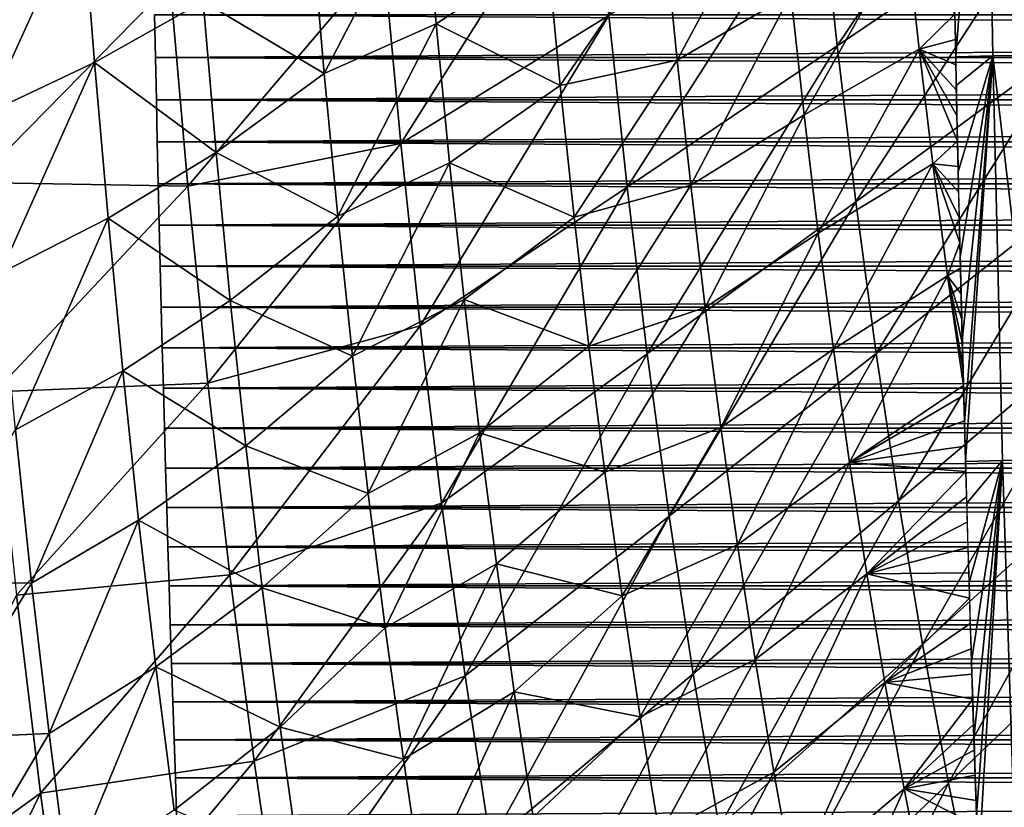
# Model space of a CAD drawing. Header units: millimetres. Extents: x -300 to 300, y -500 to 500.
# Tile 397 of 656: x -169 to -123, y -129 to -92. Entities that reach past the tile are written whole.
import ezdxf

# ---------------------------------------------------------------- set-up
doc = ezdxf.new("R2010")
doc.units = ezdxf.units.MM
doc.header["$LTSCALE"] = 81.481481
for name, color, linetype in [('16', 7, 'CONTINUOUS'), ('20', 7, 'CONTINUOUS'), ('22', 7, 'CONTINUOUS'), ('4', 7, 'CONTINUOUS'), ('5', 7, 'CONTINUOUS'), ('6', 7, 'CONTINUOUS')]:
    doc.layers.add(name, color=color, linetype=linetype)

msp = doc.modelspace()

# ---------------------------------------------------------------- linework, layer by layer
at = {"layer": '16', "color": 7, "linetype": 'CONTINUOUS'}
for points in [[(-123.585, -74.999, 58.348), (-124.983, -93.861, 58.305), (-125.038, -91.107, 58.301), (-123.585, -74.999, 58.348)], [(-123.259, -93.816, 58.374), (-124.983, -93.861, 58.305), (-123.585, -74.999, 58.348), (-123.259, -93.816, 58.374)], [(-121.814, -74.973, 58.295), (-121.487, -93.779, 58.321), (-123.585, -74.999, 58.348), (-121.814, -74.973, 58.295)], [(-121.487, -93.779, 58.321), (-123.259, -93.816, 58.374), (-123.585, -74.999, 58.348), (-121.487, -93.779, 58.321)], [(-124.983, -93.861, 58.305), (-123.259, -93.816, 58.374), (-124.956, -95.193, 58.306), (-124.983, -93.861, 58.305)], [(-124.956, -95.193, 58.306), (-123.259, -93.816, 58.374), (-124.868, -99.211, 58.311), (-124.956, -95.193, 58.306)], [(-124.868, -99.211, 58.311), (-123.259, -93.816, 58.374), (-124.776, -103.161, 58.316), (-124.868, -99.211, 58.311)], [(-124.776, -103.161, 58.316), (-123.259, -93.816, 58.374), (-124.68, -107.047, 58.32), (-124.776, -103.161, 58.316)], [(-124.68, -107.047, 58.32), (-123.259, -93.816, 58.374), (-124.579, -110.869, 58.324), (-124.68, -107.047, 58.32)], [(-123.259, -93.816, 58.374), (-124.529, -112.695, 58.326), (-124.579, -110.869, 58.324), (-123.259, -93.816, 58.374)], [(-122.805, -112.638, 58.397), (-124.529, -112.695, 58.326), (-123.259, -93.816, 58.374), (-122.805, -112.638, 58.397)], [(-121.487, -93.779, 58.321), (-121.033, -112.587, 58.345), (-123.259, -93.816, 58.374), (-121.487, -93.779, 58.321)], [(-121.033, -112.587, 58.345), (-122.805, -112.638, 58.397), (-123.259, -93.816, 58.374), (-121.033, -112.587, 58.345)], [(-124.529, -112.695, 58.326), (-122.805, -112.638, 58.397), (-124.474, -114.631, 58.328), (-124.529, -112.695, 58.326)], [(-124.474, -114.631, 58.328), (-122.805, -112.638, 58.397), (-124.365, -118.335, 58.331), (-124.474, -114.631, 58.328)], [(-124.365, -118.335, 58.331), (-122.805, -112.638, 58.397), (-124.251, -121.983, 58.335), (-124.365, -118.335, 58.331)], [(-124.251, -121.983, 58.335), (-122.805, -112.638, 58.397), (-124.133, -125.579, 58.337), (-124.251, -121.983, 58.335)], [(-124.133, -125.579, 58.337), (-122.805, -112.638, 58.397), (-124.011, -129.126, 58.34), (-124.133, -125.579, 58.337)], [(-122.805, -112.638, 58.397), (-123.925, -131.535, 58.341), (-124.011, -129.126, 58.34), (-122.805, -112.638, 58.397)], [(-122.2, -131.467, 58.412), (-123.925, -131.535, 58.341), (-122.805, -112.638, 58.397), (-122.2, -131.467, 58.412)], [(-121.033, -112.587, 58.345), (-122.2, -131.467, 58.412), (-122.805, -112.638, 58.397), (-121.033, -112.587, 58.345)]]:
    msp.add_3dface(points, dxfattribs=at)
at = {"layer": '20', "color": 7, "linetype": 'CONTINUOUS'}
for points in [[(-130.503, -93.347, 72.922), (-121.354, -79.731, 73.601), (-131.292, -85.89, 72.861), (-130.503, -93.347, 72.922)], [(-120.624, -86.659, 73.655), (-121.354, -79.731, 73.601), (-130.503, -93.347, 72.922), (-120.624, -86.659, 73.655)], [(-150.793, -97.894, 71.089), (-141.871, -83.753, 71.962), (-151.604, -89.177, 71.02), (-150.793, -97.894, 71.089)], [(-141.111, -91.946, 72.025), (-141.871, -83.753, 71.962), (-150.793, -97.894, 71.089), (-141.111, -91.946, 72.025)], [(-140.264, -99.923, 72.093), (-131.292, -85.89, 72.861), (-141.111, -91.946, 72.025), (-140.264, -99.923, 72.093)], [(-130.503, -93.347, 72.922), (-131.292, -85.89, 72.861), (-140.264, -99.923, 72.093), (-130.503, -93.347, 72.922)], [(-129.632, -100.604, 72.987), (-120.624, -86.659, 73.655), (-130.503, -93.347, 72.922), (-129.632, -100.604, 72.987)], [(-119.819, -93.401, 73.713), (-120.624, -86.659, 73.655), (-129.632, -100.604, 72.987), (-119.819, -93.401, 73.713)], [(-160.693, -99.885, 70.015), (-151.604, -89.177, 71.02), (-161.52, -90.47, 69.941), (-160.693, -99.885, 70.015)], [(-150.793, -97.894, 71.089), (-151.604, -89.177, 71.02), (-160.693, -99.885, 70.015), (-150.793, -97.894, 71.089)], [(-170.581, -99.714, 68.813), (-161.52, -90.47, 69.941), (-171.388, -89.718, 68.738), (-170.581, -99.714, 68.813)], [(-160.693, -99.885, 70.015), (-161.52, -90.47, 69.941), (-170.581, -99.714, 68.813), (-160.693, -99.885, 70.015)], [(-149.89, -106.38, 71.164), (-141.111, -91.946, 72.025), (-150.793, -97.894, 71.089), (-149.89, -106.38, 71.164)], [(-140.264, -99.923, 72.093), (-141.111, -91.946, 72.025), (-149.89, -106.38, 71.164), (-140.264, -99.923, 72.093)], [(-139.33, -107.685, 72.166), (-130.503, -93.347, 72.922), (-140.264, -99.923, 72.093), (-139.33, -107.685, 72.166)], [(-129.632, -100.604, 72.987), (-130.503, -93.347, 72.922), (-139.33, -107.685, 72.166), (-129.632, -100.604, 72.987)], [(-128.68, -107.663, 73.056), (-119.819, -93.401, 73.713), (-129.632, -100.604, 72.987), (-128.68, -107.663, 73.056)], [(-118.937, -99.96, 73.774), (-119.819, -93.401, 73.713), (-128.68, -107.663, 73.056), (-118.937, -99.96, 73.774)], [(-159.768, -109.048, 70.095), (-150.793, -97.894, 71.089), (-160.693, -99.885, 70.015), (-159.768, -109.048, 70.095)], [(-149.89, -106.38, 71.164), (-150.793, -97.894, 71.089), (-159.768, -109.048, 70.095), (-149.89, -106.38, 71.164)], [(-169.673, -109.446, 68.895), (-160.693, -99.885, 70.015), (-170.581, -99.714, 68.813), (-169.673, -109.446, 68.895)], [(-159.768, -109.048, 70.095), (-160.693, -99.885, 70.015), (-169.673, -109.446, 68.895), (-159.768, -109.048, 70.095)], [(-148.893, -114.637, 71.245), (-140.264, -99.923, 72.093), (-149.89, -106.38, 71.164), (-148.893, -114.637, 71.245)], [(-139.33, -107.685, 72.166), (-140.264, -99.923, 72.093), (-148.893, -114.637, 71.245), (-139.33, -107.685, 72.166)], [(-127.643, -114.525, 73.129), (-118.937, -99.96, 73.774), (-128.68, -107.663, 73.056), (-127.643, -114.525, 73.129)], [(-117.979, -106.337, 73.839), (-118.937, -99.96, 73.774), (-127.643, -114.525, 73.129), (-117.979, -106.337, 73.839)], [(-138.307, -115.234, 72.243), (-129.632, -100.604, 72.987), (-139.33, -107.685, 72.166), (-138.307, -115.234, 72.243)], [(-128.68, -107.663, 73.056), (-129.632, -100.604, 72.987), (-138.307, -115.234, 72.243), (-128.68, -107.663, 73.056)], [(-158.743, -117.962, 70.181), (-149.89, -106.38, 71.164), (-159.768, -109.048, 70.095), (-158.743, -117.962, 70.181)], [(-148.893, -114.637, 71.245), (-149.89, -106.38, 71.164), (-158.743, -117.962, 70.181), (-148.893, -114.637, 71.245)], [(-126.523, -121.192, 73.206), (-117.979, -106.337, 73.839), (-127.643, -114.525, 73.129), (-126.523, -121.192, 73.206)], [(-116.942, -112.533, 73.906), (-117.979, -106.337, 73.839), (-126.523, -121.192, 73.206), (-116.942, -112.533, 73.906)], [(-147.802, -122.665, 71.33), (-139.33, -107.685, 72.166), (-148.893, -114.637, 71.245), (-147.802, -122.665, 71.33)], [(-138.307, -115.234, 72.243), (-139.33, -107.685, 72.166), (-147.802, -122.665, 71.33), (-138.307, -115.234, 72.243)], [(-137.195, -122.571, 72.325), (-128.68, -107.663, 73.056), (-138.307, -115.234, 72.243), (-137.195, -122.571, 72.325)], [(-127.643, -114.525, 73.129), (-128.68, -107.663, 73.056), (-137.195, -122.571, 72.325), (-127.643, -114.525, 73.129)], [(-168.662, -118.917, 68.984), (-159.768, -109.048, 70.095), (-169.673, -109.446, 68.895), (-168.662, -118.917, 68.984)], [(-158.743, -117.962, 70.181), (-159.768, -109.048, 70.095), (-168.662, -118.917, 68.984), (-158.743, -117.962, 70.181)], [(-125.316, -127.664, 73.286), (-116.942, -112.533, 73.906), (-126.523, -121.192, 73.206), (-125.316, -127.664, 73.286)], [(-115.826, -118.55, 73.977), (-116.942, -112.533, 73.906), (-125.316, -127.664, 73.286), (-115.826, -118.55, 73.977)], [(-157.616, -126.628, 70.273), (-148.893, -114.637, 71.245), (-158.743, -117.962, 70.181), (-157.616, -126.628, 70.273)], [(-147.802, -122.665, 71.33), (-148.893, -114.637, 71.245), (-157.616, -126.628, 70.273), (-147.802, -122.665, 71.33)], [(-135.992, -129.698, 72.41), (-127.643, -114.525, 73.129), (-137.195, -122.571, 72.325), (-135.992, -129.698, 72.41)], [(-126.523, -121.192, 73.206), (-127.643, -114.525, 73.129), (-135.992, -129.698, 72.41), (-126.523, -121.192, 73.206)], [(-146.616, -130.467, 71.42), (-138.307, -115.234, 72.243), (-147.802, -122.665, 71.33), (-146.616, -130.467, 71.42)], [(-137.195, -122.571, 72.325), (-138.307, -115.234, 72.243), (-146.616, -130.467, 71.42), (-137.195, -122.571, 72.325)], [(-167.545, -128.129, 69.079), (-158.743, -117.962, 70.181), (-168.662, -118.917, 68.984), (-167.545, -128.129, 69.079)], [(-157.616, -126.628, 70.273), (-158.743, -117.962, 70.181), (-167.545, -128.129, 69.079), (-157.616, -126.628, 70.273)], [(-124.023, -133.944, 73.369), (-115.826, -118.55, 73.977), (-125.316, -127.664, 73.286), (-124.023, -133.944, 73.369)], [(-114.63, -124.389, 74.05), (-115.826, -118.55, 73.977), (-124.023, -133.944, 73.369), (-114.63, -124.389, 74.05)], [(-167.545, -128.129, 69.079), (-168.662, -118.917, 68.984), (-176.598, -134.656, 67.823), (-167.545, -128.129, 69.079)], [(-134.697, -136.617, 72.5), (-126.523, -121.192, 73.206), (-135.992, -129.698, 72.41), (-134.697, -136.617, 72.5)], [(-125.316, -127.664, 73.286), (-126.523, -121.192, 73.206), (-134.697, -136.617, 72.5), (-125.316, -127.664, 73.286)], [(-156.386, -135.049, 70.37), (-147.802, -122.665, 71.33), (-157.616, -126.628, 70.273), (-156.386, -135.049, 70.37)], [(-146.616, -130.467, 71.42), (-147.802, -122.665, 71.33), (-156.386, -135.049, 70.37), (-146.616, -130.467, 71.42)], [(-145.332, -138.045, 71.514), (-137.195, -122.571, 72.325), (-146.616, -130.467, 71.42), (-145.332, -138.045, 71.514)], [(-135.992, -129.698, 72.41), (-137.195, -122.571, 72.325), (-145.332, -138.045, 71.514), (-135.992, -129.698, 72.41)], [(-122.642, -140.033, 73.454), (-114.63, -124.389, 74.05), (-124.023, -133.944, 73.369), (-122.642, -140.033, 73.454)], [(-166.323, -137.083, 69.179), (-157.616, -126.628, 70.273), (-167.545, -128.129, 69.079), (-166.323, -137.083, 69.179)], [(-156.386, -135.049, 70.37), (-157.616, -126.628, 70.273), (-166.323, -137.083, 69.179), (-156.386, -135.049, 70.37)], [(-133.308, -143.329, 72.592), (-125.316, -127.664, 73.286), (-134.697, -136.617, 72.5), (-133.308, -143.329, 72.592)], [(-124.023, -133.944, 73.369), (-125.316, -127.664, 73.286), (-133.308, -143.329, 72.592), (-124.023, -133.944, 73.369)], [(-175.313, -144.056, 67.931), (-167.545, -128.129, 69.079), (-176.598, -134.656, 67.823), (-175.313, -144.056, 67.931)], [(-166.323, -137.083, 69.179), (-167.545, -128.129, 69.079), (-175.313, -144.056, 67.931), (-166.323, -137.083, 69.179)]]:
    msp.add_3dface(points, dxfattribs=at)
at = {"layer": '22', "color": 7, "linetype": 'CONTINUOUS'}
for points in [[(-138.527, -88.091, 57.199), (-133.217, -85.208, 57.655), (-137.941, -94.02, 57.246), (-138.527, -88.091, 57.199)], [(-133.217, -85.208, 57.655), (-132.648, -90.942, 57.7), (-137.941, -94.02, 57.246), (-133.217, -85.208, 57.655)], [(-154.933, -87.855, 55.588), (-149.715, -85.711, 56.138), (-154.354, -94.636, 55.639), (-154.933, -87.855, 55.588)], [(-149.715, -85.711, 56.138), (-149.144, -92.321, 56.188), (-154.354, -94.636, 55.639), (-149.715, -85.711, 56.138)], [(-149.715, -85.711, 56.138), (-143.976, -88.948, 56.698), (-149.144, -92.321, 56.188), (-149.715, -85.711, 56.138)], [(-170.637, -88.919, 53.711), (-165.608, -86.724, 54.356), (-170.054, -96.501, 53.766), (-170.637, -88.919, 53.711)], [(-165.608, -86.724, 54.356), (-165.035, -94.119, 54.408), (-170.054, -96.501, 53.766), (-165.608, -86.724, 54.356)], [(-165.035, -94.119, 54.408), (-165.608, -86.724, 54.356), (-159.991, -91.28, 55.016), (-165.035, -94.119, 54.408)], [(-154.933, -87.855, 55.588), (-154.354, -94.636, 55.639), (-159.991, -91.28, 55.016), (-154.933, -87.855, 55.588)], [(-143.976, -88.948, 56.698), (-138.527, -88.091, 57.199), (-143.381, -95.196, 56.748), (-143.976, -88.948, 56.698)], [(-138.527, -88.091, 57.199), (-137.941, -94.02, 57.246), (-143.381, -95.196, 56.748), (-138.527, -88.091, 57.199)], [(-132.648, -90.942, 57.7), (-127.289, -88.07, 58.128), (-132.035, -96.561, 57.748), (-132.648, -90.942, 57.7)], [(-127.289, -88.07, 58.128), (-126.69, -93.508, 58.173), (-132.035, -96.561, 57.748), (-127.289, -88.07, 58.128)], [(-126.69, -93.508, 58.173), (-127.289, -88.07, 58.128), (-125.023, -91.875, 58.3), (-126.69, -93.508, 58.173)], [(-143.976, -88.948, 56.698), (-143.381, -95.196, 56.748), (-149.144, -92.321, 56.188), (-143.976, -88.948, 56.698)], [(-137.941, -94.02, 57.246), (-132.648, -90.942, 57.7), (-137.309, -99.831, 57.296), (-137.941, -94.02, 57.246)], [(-132.648, -90.942, 57.7), (-132.035, -96.561, 57.748), (-137.309, -99.831, 57.296), (-132.648, -90.942, 57.7)], [(-165.035, -94.119, 54.408), (-159.991, -91.28, 55.016), (-159.383, -98.313, 55.07), (-165.035, -94.119, 54.408)], [(-159.991, -91.28, 55.016), (-154.354, -94.636, 55.639), (-159.383, -98.313, 55.07), (-159.991, -91.28, 55.016)], [(-125, -93.053, 58.301), (-126.69, -93.508, 58.173), (-125.023, -91.875, 58.3), (-125, -93.053, 58.301)], [(-154.354, -94.636, 55.639), (-149.144, -92.321, 56.188), (-153.723, -101.282, 55.693), (-154.354, -94.636, 55.639)], [(-149.144, -92.321, 56.188), (-148.522, -98.799, 56.24), (-153.723, -101.282, 55.693), (-149.144, -92.321, 56.188)], [(-149.144, -92.321, 56.188), (-143.381, -95.196, 56.748), (-148.522, -98.799, 56.24), (-149.144, -92.321, 56.188)], [(-124.975, -94.233, 58.303), (-126.69, -93.508, 58.173), (-125, -93.053, 58.301), (-124.975, -94.233, 58.303)], [(-132.035, -96.561, 57.748), (-126.69, -93.508, 58.173), (-131.375, -102.067, 57.798), (-132.035, -96.561, 57.748)], [(-126.69, -93.508, 58.173), (-126.047, -98.835, 58.221), (-131.375, -102.067, 57.798), (-126.69, -93.508, 58.173)], [(-126.047, -98.835, 58.221), (-126.69, -93.508, 58.173), (-124.9, -97.784, 58.308), (-126.047, -98.835, 58.221)], [(-124.9, -97.784, 58.308), (-126.69, -93.508, 58.173), (-124.925, -96.599, 58.306), (-124.9, -97.784, 58.308)], [(-124.925, -96.599, 58.306), (-126.69, -93.508, 58.173), (-124.951, -95.416, 58.305), (-124.925, -96.599, 58.306)], [(-124.951, -95.416, 58.305), (-126.69, -93.508, 58.173), (-124.975, -94.233, 58.303), (-124.951, -95.416, 58.305)], [(-170.054, -96.501, 53.766), (-165.035, -94.119, 54.408), (-169.414, -103.934, 53.824), (-170.054, -96.501, 53.766)], [(-165.035, -94.119, 54.408), (-164.408, -101.367, 54.465), (-169.414, -103.934, 53.824), (-165.035, -94.119, 54.408)], [(-164.408, -101.367, 54.465), (-165.035, -94.119, 54.408), (-159.383, -98.313, 55.07), (-164.408, -101.367, 54.465)], [(-143.381, -95.196, 56.748), (-137.941, -94.02, 57.246), (-142.736, -101.319, 56.8), (-143.381, -95.196, 56.748)], [(-137.941, -94.02, 57.246), (-137.309, -99.831, 57.296), (-142.736, -101.319, 56.8), (-137.941, -94.02, 57.246)], [(-154.354, -94.636, 55.639), (-153.723, -101.282, 55.693), (-159.383, -98.313, 55.07), (-154.354, -94.636, 55.639)], [(-143.381, -95.196, 56.748), (-142.736, -101.319, 56.8), (-148.522, -98.799, 56.24), (-143.381, -95.196, 56.748)], [(-137.309, -99.831, 57.296), (-132.035, -96.561, 57.748), (-136.63, -105.525, 57.349), (-137.309, -99.831, 57.296)], [(-132.035, -96.561, 57.748), (-131.375, -102.067, 57.798), (-136.63, -105.525, 57.349), (-132.035, -96.561, 57.748)], [(-124.873, -98.967, 58.309), (-126.047, -98.835, 58.221), (-124.9, -97.784, 58.308), (-124.873, -98.967, 58.309)], [(-164.408, -101.367, 54.465), (-159.383, -98.313, 55.07), (-158.721, -105.206, 55.128), (-164.408, -101.367, 54.465)], [(-159.383, -98.313, 55.07), (-153.723, -101.282, 55.693), (-158.721, -105.206, 55.128), (-159.383, -98.313, 55.07)], [(-153.723, -101.282, 55.693), (-148.522, -98.799, 56.24), (-153.04, -107.795, 55.751), (-153.723, -101.282, 55.693)], [(-148.522, -98.799, 56.24), (-147.85, -105.147, 56.296), (-153.04, -107.795, 55.751), (-148.522, -98.799, 56.24)], [(-148.522, -98.799, 56.24), (-142.736, -101.319, 56.8), (-147.85, -105.147, 56.296), (-148.522, -98.799, 56.24)], [(-131.375, -102.067, 57.798), (-126.047, -98.835, 58.221), (-130.67, -107.46, 57.85), (-131.375, -102.067, 57.798)], [(-126.047, -98.835, 58.221), (-125.359, -104.052, 58.27), (-130.67, -107.46, 57.85), (-126.047, -98.835, 58.221)], [(-125.359, -104.052, 58.27), (-126.047, -98.835, 58.221), (-124.791, -102.518, 58.314), (-125.359, -104.052, 58.27)], [(-124.791, -102.518, 58.314), (-126.047, -98.835, 58.221), (-124.819, -101.334, 58.313), (-124.791, -102.518, 58.314)], [(-124.819, -101.334, 58.313), (-126.047, -98.835, 58.221), (-124.847, -100.151, 58.311), (-124.819, -101.334, 58.313)], [(-124.847, -100.151, 58.311), (-126.047, -98.835, 58.221), (-124.873, -98.967, 58.309), (-124.847, -100.151, 58.311)], [(-142.736, -101.319, 56.8), (-137.309, -99.831, 57.296), (-142.042, -107.317, 56.856), (-142.736, -101.319, 56.8)], [(-137.309, -99.831, 57.296), (-136.63, -105.525, 57.349), (-142.042, -107.317, 56.856), (-137.309, -99.831, 57.296)], [(-169.414, -103.934, 53.824), (-164.408, -101.367, 54.465), (-168.716, -111.217, 53.887), (-169.414, -103.934, 53.824)], [(-164.408, -101.367, 54.465), (-163.725, -108.47, 54.526), (-168.716, -111.217, 53.887), (-164.408, -101.367, 54.465)], [(-163.725, -108.47, 54.526), (-164.408, -101.367, 54.465), (-158.721, -105.206, 55.128), (-163.725, -108.47, 54.526)], [(-153.723, -101.282, 55.693), (-153.04, -107.795, 55.751), (-158.721, -105.206, 55.128), (-153.723, -101.282, 55.693)], [(-142.736, -101.319, 56.8), (-142.042, -107.317, 56.856), (-147.85, -105.147, 56.296), (-142.736, -101.319, 56.8)], [(-136.63, -105.525, 57.349), (-131.375, -102.067, 57.798), (-135.904, -111.102, 57.404), (-136.63, -105.525, 57.349)], [(-131.375, -102.067, 57.798), (-130.67, -107.46, 57.85), (-135.904, -111.102, 57.404), (-131.375, -102.067, 57.798)], [(-124.763, -103.7, 58.316), (-125.359, -104.052, 58.27), (-124.791, -102.518, 58.314), (-124.763, -103.7, 58.316)], [(-124.734, -104.883, 58.317), (-125.359, -104.052, 58.27), (-124.763, -103.7, 58.316), (-124.734, -104.883, 58.317)], [(-130.67, -107.46, 57.85), (-125.359, -104.052, 58.27), (-129.918, -112.741, 57.904), (-130.67, -107.46, 57.85)], [(-125.359, -104.052, 58.27), (-124.625, -109.16, 58.322), (-129.918, -112.741, 57.904), (-125.359, -104.052, 58.27)], [(-124.625, -109.16, 58.322), (-125.359, -104.052, 58.27), (-124.644, -108.429, 58.321), (-124.625, -109.16, 58.322)], [(-124.644, -108.429, 58.321), (-125.359, -104.052, 58.27), (-124.675, -107.247, 58.32), (-124.644, -108.429, 58.321)], [(-124.675, -107.247, 58.32), (-125.359, -104.052, 58.27), (-124.705, -106.065, 58.318), (-124.675, -107.247, 58.32)], [(-124.705, -106.065, 58.318), (-125.359, -104.052, 58.27), (-124.734, -104.883, 58.317), (-124.705, -106.065, 58.318)], [(-163.725, -108.47, 54.526), (-158.721, -105.206, 55.128), (-158.004, -111.959, 55.189), (-163.725, -108.47, 54.526)], [(-158.721, -105.206, 55.128), (-153.04, -107.795, 55.751), (-158.004, -111.959, 55.189), (-158.721, -105.206, 55.128)], [(-153.04, -107.795, 55.751), (-147.85, -105.147, 56.296), (-152.304, -114.176, 55.811), (-153.04, -107.795, 55.751)], [(-147.85, -105.147, 56.296), (-147.125, -111.364, 56.355), (-152.304, -114.176, 55.811), (-147.85, -105.147, 56.296)], [(-147.85, -105.147, 56.296), (-142.042, -107.317, 56.856), (-147.125, -111.364, 56.355), (-147.85, -105.147, 56.296)], [(-142.042, -107.317, 56.856), (-136.63, -105.525, 57.349), (-141.297, -113.192, 56.914), (-142.042, -107.317, 56.856)], [(-136.63, -105.525, 57.349), (-135.904, -111.102, 57.404), (-141.297, -113.192, 56.914), (-136.63, -105.525, 57.349)], [(-142.042, -107.317, 56.856), (-141.297, -113.192, 56.914), (-147.125, -111.364, 56.355), (-142.042, -107.317, 56.856)], [(-135.904, -111.102, 57.404), (-130.67, -107.46, 57.85), (-135.129, -116.564, 57.461), (-135.904, -111.102, 57.404)], [(-130.67, -107.46, 57.85), (-129.918, -112.741, 57.904), (-135.129, -116.564, 57.461), (-130.67, -107.46, 57.85)], [(-153.04, -107.795, 55.751), (-152.304, -114.176, 55.811), (-158.004, -111.959, 55.189), (-153.04, -107.795, 55.751)], [(-168.716, -111.217, 53.887), (-163.725, -108.47, 54.526), (-167.962, -118.352, 53.953), (-168.716, -111.217, 53.887)], [(-163.725, -108.47, 54.526), (-162.985, -115.428, 54.589), (-167.962, -118.352, 53.953), (-163.725, -108.47, 54.526)], [(-162.985, -115.428, 54.589), (-163.725, -108.47, 54.526), (-158.004, -111.959, 55.189), (-162.985, -115.428, 54.589)], [(-124.625, -109.16, 58.322), (-124.613, -109.61, 58.323), (-129.918, -112.741, 57.904), (-124.625, -109.16, 58.322)], [(-129.918, -112.741, 57.904), (-124.613, -109.61, 58.323), (-124.581, -110.791, 58.324), (-129.918, -112.741, 57.904)], [(-124.549, -111.972, 58.325), (-129.918, -112.741, 57.904), (-124.581, -110.791, 58.324), (-124.549, -111.972, 58.325)], [(-168.716, -111.217, 53.887), (-167.962, -118.352, 53.953), (-173.191, -118.314, 53.255), (-168.716, -111.217, 53.887)], [(-141.297, -113.192, 56.914), (-135.904, -111.102, 57.404), (-140.502, -118.944, 56.974), (-141.297, -113.192, 56.914)], [(-135.904, -111.102, 57.404), (-135.129, -116.564, 57.461), (-140.502, -118.944, 56.974), (-135.904, -111.102, 57.404)], [(-152.304, -114.176, 55.811), (-147.125, -111.364, 56.355), (-151.515, -120.425, 55.875), (-152.304, -114.176, 55.811)], [(-147.125, -111.364, 56.355), (-146.348, -117.453, 56.416), (-151.515, -120.425, 55.875), (-147.125, -111.364, 56.355)], [(-147.125, -111.364, 56.355), (-141.297, -113.192, 56.914), (-146.348, -117.453, 56.416), (-147.125, -111.364, 56.355)], [(-162.985, -115.428, 54.589), (-158.004, -111.959, 55.189), (-157.233, -118.573, 55.253), (-162.985, -115.428, 54.589)], [(-158.004, -111.959, 55.189), (-152.304, -114.176, 55.811), (-157.233, -118.573, 55.253), (-158.004, -111.959, 55.189)], [(-124.516, -113.152, 58.326), (-129.918, -112.741, 57.904), (-124.549, -111.972, 58.325), (-124.516, -113.152, 58.326)], [(-135.129, -116.564, 57.461), (-129.918, -112.741, 57.904), (-134.307, -121.91, 57.521), (-135.129, -116.564, 57.461)], [(-129.918, -112.741, 57.904), (-129.119, -117.91, 57.961), (-134.307, -121.91, 57.521), (-129.918, -112.741, 57.904)], [(-129.119, -117.91, 57.961), (-129.918, -112.741, 57.904), (-124.516, -113.152, 58.326), (-129.119, -117.91, 57.961)], [(-141.297, -113.192, 56.914), (-140.502, -118.944, 56.974), (-146.348, -117.453, 56.416), (-141.297, -113.192, 56.914)], [(-124.483, -114.332, 58.328), (-129.119, -117.91, 57.961), (-124.516, -113.152, 58.326), (-124.483, -114.332, 58.328)], [(-152.304, -114.176, 55.811), (-151.515, -120.425, 55.875), (-157.233, -118.573, 55.253), (-152.304, -114.176, 55.811)], [(-124.449, -115.511, 58.329), (-129.119, -117.91, 57.961), (-124.483, -114.332, 58.328), (-124.449, -115.511, 58.329)], [(-167.962, -118.352, 53.953), (-162.985, -115.428, 54.589), (-167.149, -125.339, 54.022), (-167.962, -118.352, 53.953)], [(-162.985, -115.428, 54.589), (-162.188, -122.242, 54.657), (-167.149, -125.339, 54.022), (-162.985, -115.428, 54.589)], [(-162.188, -122.242, 54.657), (-162.985, -115.428, 54.589), (-157.233, -118.573, 55.253), (-162.188, -122.242, 54.657)], [(-124.414, -116.69, 58.33), (-129.119, -117.91, 57.961), (-124.449, -115.511, 58.329), (-124.414, -116.69, 58.33)], [(-140.502, -118.944, 56.974), (-135.129, -116.564, 57.461), (-139.656, -124.573, 57.037), (-140.502, -118.944, 56.974)], [(-135.129, -116.564, 57.461), (-134.307, -121.91, 57.521), (-139.656, -124.573, 57.037), (-135.129, -116.564, 57.461)], [(-124.379, -117.869, 58.331), (-129.119, -117.91, 57.961), (-124.414, -116.69, 58.33), (-124.379, -117.869, 58.331)], [(-151.515, -120.425, 55.875), (-146.348, -117.453, 56.416), (-150.673, -126.542, 55.941), (-151.515, -120.425, 55.875)], [(-146.348, -117.453, 56.416), (-145.519, -123.413, 56.48), (-150.673, -126.542, 55.941), (-146.348, -117.453, 56.416)], [(-146.348, -117.453, 56.416), (-140.502, -118.944, 56.974), (-145.519, -123.413, 56.48), (-146.348, -117.453, 56.416)], [(-134.307, -121.91, 57.521), (-129.119, -117.91, 57.961), (-133.435, -127.142, 57.582), (-134.307, -121.91, 57.521)], [(-129.119, -117.91, 57.961), (-128.273, -122.969, 58.019), (-133.435, -127.142, 57.582), (-129.119, -117.91, 57.961)], [(-124.343, -119.047, 58.332), (-129.119, -117.91, 57.961), (-124.379, -117.869, 58.331), (-124.343, -119.047, 58.332)], [(-128.273, -122.969, 58.019), (-129.119, -117.91, 57.961), (-124.343, -119.047, 58.332), (-128.273, -122.969, 58.019)], [(-173.191, -118.314, 53.255), (-167.962, -118.352, 53.953), (-172.381, -125.583, 53.325), (-173.191, -118.314, 53.255)], [(-167.962, -118.352, 53.953), (-167.149, -125.339, 54.022), (-172.381, -125.583, 53.325), (-167.962, -118.352, 53.953)], [(-162.188, -122.242, 54.657), (-157.233, -118.573, 55.253), (-156.405, -125.049, 55.321), (-162.188, -122.242, 54.657)], [(-157.233, -118.573, 55.253), (-151.515, -120.425, 55.875), (-156.405, -125.049, 55.321), (-157.233, -118.573, 55.253)], [(-140.502, -118.944, 56.974), (-139.656, -124.573, 57.037), (-145.519, -123.413, 56.48), (-140.502, -118.944, 56.974)], [(-124.307, -120.225, 58.333), (-128.273, -122.969, 58.019), (-124.343, -119.047, 58.332), (-124.307, -120.225, 58.333)], [(-151.515, -120.425, 55.875), (-150.673, -126.542, 55.941), (-156.405, -125.049, 55.321), (-151.515, -120.425, 55.875)], [(-124.27, -121.402, 58.334), (-128.273, -122.969, 58.019), (-124.307, -120.225, 58.333), (-124.27, -121.402, 58.334)], [(-124.232, -122.579, 58.335), (-128.273, -122.969, 58.019), (-124.27, -121.402, 58.334), (-124.232, -122.579, 58.335)], [(-167.149, -125.339, 54.022), (-162.188, -122.242, 54.657), (-166.277, -132.18, 54.095), (-167.149, -125.339, 54.022)], [(-162.188, -122.242, 54.657), (-161.334, -128.912, 54.727), (-166.277, -132.18, 54.095), (-162.188, -122.242, 54.657)], [(-161.334, -128.912, 54.727), (-162.188, -122.242, 54.657), (-156.405, -125.049, 55.321), (-161.334, -128.912, 54.727)], [(-139.656, -124.573, 57.037), (-134.307, -121.91, 57.521), (-138.759, -130.081, 57.102), (-139.656, -124.573, 57.037)], [(-134.307, -121.91, 57.521), (-133.435, -127.142, 57.582), (-138.759, -130.081, 57.102), (-134.307, -121.91, 57.521)], [(-124.194, -123.756, 58.335), (-128.273, -122.969, 58.019), (-124.232, -122.579, 58.335), (-124.194, -123.756, 58.335)], [(-133.435, -127.142, 57.582), (-128.273, -122.969, 58.019), (-132.515, -132.26, 57.646), (-133.435, -127.142, 57.582)], [(-128.273, -122.969, 58.019), (-127.379, -127.917, 58.079), (-132.515, -132.26, 57.646), (-128.273, -122.969, 58.019)], [(-127.379, -127.917, 58.079), (-128.273, -122.969, 58.019), (-124.194, -123.756, 58.335), (-127.379, -127.917, 58.079)], [(-150.673, -126.542, 55.941), (-145.519, -123.413, 56.48), (-149.777, -132.53, 56.01), (-150.673, -126.542, 55.941)], [(-145.519, -123.413, 56.48), (-144.636, -129.245, 56.547), (-149.777, -132.53, 56.01), (-145.519, -123.413, 56.48)], [(-145.519, -123.413, 56.48), (-139.656, -124.573, 57.037), (-144.636, -129.245, 56.547), (-145.519, -123.413, 56.48)], [(-124.155, -124.932, 58.336), (-127.379, -127.917, 58.079), (-124.194, -123.756, 58.335), (-124.155, -124.932, 58.336)], [(-139.656, -124.573, 57.037), (-138.759, -130.081, 57.102), (-144.636, -129.245, 56.547), (-139.656, -124.573, 57.037)], [(-124.115, -126.107, 58.337), (-127.379, -127.917, 58.079), (-124.155, -124.932, 58.336), (-124.115, -126.107, 58.337)], [(-172.381, -125.583, 53.325), (-167.149, -125.339, 54.022), (-171.51, -132.699, 53.4), (-172.381, -125.583, 53.325)], [(-167.149, -125.339, 54.022), (-166.277, -132.18, 54.095), (-171.51, -132.699, 53.4), (-167.149, -125.339, 54.022)], [(-161.334, -128.912, 54.727), (-156.405, -125.049, 55.321), (-155.521, -131.387, 55.391), (-161.334, -128.912, 54.727)], [(-156.405, -125.049, 55.321), (-150.673, -126.542, 55.941), (-155.521, -131.387, 55.391), (-156.405, -125.049, 55.321)], [(-124.075, -127.282, 58.337), (-127.379, -127.917, 58.079), (-124.115, -126.107, 58.337), (-124.075, -127.282, 58.337)], [(-150.673, -126.542, 55.941), (-149.777, -132.53, 56.01), (-155.521, -131.387, 55.391), (-150.673, -126.542, 55.941)], [(-138.759, -130.081, 57.102), (-133.435, -127.142, 57.582), (-137.809, -135.468, 57.169), (-138.759, -130.081, 57.102)], [(-133.435, -127.142, 57.582), (-132.515, -132.26, 57.646), (-137.809, -135.468, 57.169), (-133.435, -127.142, 57.582)], [(-124.034, -128.457, 58.338), (-127.379, -127.917, 58.079), (-124.075, -127.282, 58.337), (-124.034, -128.457, 58.338)], [(-132.515, -132.26, 57.646), (-127.379, -127.917, 58.079), (-131.544, -137.265, 57.711), (-132.515, -132.26, 57.646)], [(-127.379, -127.917, 58.079), (-126.437, -132.755, 58.141), (-131.544, -137.265, 57.711), (-127.379, -127.917, 58.079)], [(-126.437, -132.755, 58.141), (-127.379, -127.917, 58.079), (-123.993, -129.631, 58.339), (-126.437, -132.755, 58.141)], [(-123.993, -129.631, 58.339), (-127.379, -127.917, 58.079), (-124.034, -128.457, 58.338), (-123.993, -129.631, 58.339)]]:
    msp.add_3dface(points, dxfattribs=at)
at = {"layer": '4', "color": 7, "linetype": 'CONTINUOUS'}
for points in [[(-162.204, -93.889, 16), (-162.245, -91.9, 16), (-162.204, -93.889, 11), (-162.204, -93.889, 16)], [(-162.204, -93.889, 11), (-162.245, -91.9, 16), (-162.245, -91.9, 11), (-162.204, -93.889, 11)], [(-162.162, -95.862, 16), (-162.204, -93.889, 16), (-162.162, -95.862, 11), (-162.162, -95.862, 16)], [(-162.162, -95.862, 11), (-162.204, -93.889, 16), (-162.204, -93.889, 11), (-162.162, -95.862, 11)], [(-162.118, -97.82, 16), (-162.162, -95.862, 16), (-162.118, -97.821, 11), (-162.118, -97.82, 16)], [(-162.118, -97.821, 11), (-162.162, -95.862, 16), (-162.162, -95.862, 11), (-162.118, -97.821, 11)], [(-162.074, -99.764, 16), (-162.118, -97.82, 16), (-162.074, -99.764, 11), (-162.074, -99.764, 16)], [(-162.074, -99.764, 11), (-162.118, -97.82, 16), (-162.118, -97.821, 11), (-162.074, -99.764, 11)], [(-162.028, -101.693, 16), (-162.074, -99.764, 16), (-162.028, -101.694, 11), (-162.028, -101.693, 16)], [(-162.028, -101.694, 11), (-162.074, -99.764, 16), (-162.074, -99.764, 11), (-162.028, -101.694, 11)], [(-161.982, -103.609, 16), (-162.028, -101.693, 16), (-161.982, -103.609, 11), (-161.982, -103.609, 16)], [(-161.982, -103.609, 11), (-162.028, -101.693, 16), (-162.028, -101.694, 11), (-161.982, -103.609, 11)], [(-161.934, -105.511, 16), (-161.982, -103.609, 16), (-161.934, -105.512, 11), (-161.934, -105.511, 16)], [(-161.934, -105.512, 11), (-161.982, -103.609, 16), (-161.982, -103.609, 11), (-161.934, -105.512, 11)], [(-161.885, -107.401, 16), (-161.934, -105.511, 16), (-161.885, -107.401, 11), (-161.885, -107.401, 16)], [(-161.885, -107.401, 11), (-161.934, -105.511, 16), (-161.934, -105.512, 11), (-161.885, -107.401, 11)], [(-161.835, -109.277, 16), (-161.885, -107.401, 16), (-161.835, -109.278, 11), (-161.835, -109.277, 16)], [(-161.835, -109.278, 11), (-161.885, -107.401, 16), (-161.885, -107.401, 11), (-161.835, -109.278, 11)], [(-161.785, -111.142, 16), (-161.835, -109.277, 16), (-161.785, -111.142, 11), (-161.785, -111.142, 16)], [(-161.785, -111.142, 11), (-161.835, -109.277, 16), (-161.835, -109.278, 11), (-161.785, -111.142, 11)], [(-161.733, -112.994, 16), (-161.785, -111.142, 16), (-161.733, -112.994, 11), (-161.733, -112.994, 16)], [(-161.733, -112.994, 11), (-161.785, -111.142, 16), (-161.785, -111.142, 11), (-161.733, -112.994, 11)], [(-161.68, -114.834, 16), (-161.733, -112.994, 16), (-161.68, -114.835, 11), (-161.68, -114.834, 16)], [(-161.68, -114.835, 11), (-161.733, -112.994, 16), (-161.733, -112.994, 11), (-161.68, -114.835, 11)], [(-161.625, -116.663, 16), (-161.68, -114.834, 16), (-161.625, -116.664, 11), (-161.625, -116.663, 16)], [(-161.625, -116.664, 11), (-161.68, -114.834, 16), (-161.68, -114.835, 11), (-161.625, -116.664, 11)], [(-161.57, -118.481, 16), (-161.625, -116.663, 16), (-161.57, -118.482, 11), (-161.57, -118.481, 16)], [(-161.57, -118.482, 11), (-161.625, -116.663, 16), (-161.625, -116.664, 11), (-161.57, -118.482, 11)], [(-161.514, -120.289, 16), (-161.57, -118.481, 16), (-161.514, -120.289, 11), (-161.514, -120.289, 16)], [(-161.514, -120.289, 11), (-161.57, -118.481, 16), (-161.57, -118.482, 11), (-161.514, -120.289, 11)], [(-161.457, -122.085, 16), (-161.514, -120.289, 16), (-161.457, -122.086, 11), (-161.457, -122.085, 16)], [(-161.457, -122.086, 11), (-161.514, -120.289, 16), (-161.514, -120.289, 11), (-161.457, -122.086, 11)], [(-161.398, -123.871, 16), (-161.457, -122.085, 16), (-161.398, -123.872, 11), (-161.398, -123.871, 16)], [(-161.398, -123.872, 11), (-161.457, -122.085, 16), (-161.457, -122.086, 11), (-161.398, -123.872, 11)], [(-161.339, -125.648, 16), (-161.398, -123.871, 16), (-161.339, -125.648, 11), (-161.339, -125.648, 16)], [(-161.339, -125.648, 11), (-161.398, -123.871, 16), (-161.398, -123.872, 11), (-161.339, -125.648, 11)], [(-161.278, -127.414, 16), (-161.339, -125.648, 16), (-161.278, -127.414, 11), (-161.278, -127.414, 16)], [(-161.278, -127.414, 11), (-161.339, -125.648, 16), (-161.339, -125.648, 11), (-161.278, -127.414, 11)], [(-161.217, -129.17, 16), (-161.278, -127.414, 16), (-161.217, -129.171, 11), (-161.217, -129.17, 16)], [(-161.217, -129.171, 11), (-161.278, -127.414, 16), (-161.278, -127.414, 11), (-161.217, -129.171, 11)]]:
    msp.add_3dface(points, dxfattribs=at)
at = {"layer": '5', "color": 7, "linetype": 'CONTINUOUS'}
for points in [[(162.245, -91.9, 11), (162.204, -93.889, 11), (-162.245, -91.9, 11), (162.245, -91.9, 11)], [(162.204, -93.889, 11), (-162.204, -93.889, 11), (-162.245, -91.9, 11), (162.204, -93.889, 11)], [(162.204, -93.889, 11), (162.162, -95.862, 11), (-162.204, -93.889, 11), (162.204, -93.889, 11)], [(162.162, -95.862, 11), (-162.162, -95.862, 11), (-162.204, -93.889, 11), (162.162, -95.862, 11)], [(162.162, -95.862, 11), (162.118, -97.82, 11), (-162.162, -95.862, 11), (162.162, -95.862, 11)], [(162.118, -97.82, 11), (-162.118, -97.821, 11), (-162.162, -95.862, 11), (162.118, -97.82, 11)], [(162.118, -97.82, 11), (162.074, -99.764, 11), (-162.118, -97.821, 11), (162.118, -97.82, 11)], [(162.074, -99.764, 11), (-162.074, -99.764, 11), (-162.118, -97.821, 11), (162.074, -99.764, 11)], [(162.074, -99.764, 11), (162.028, -101.693, 11), (-162.074, -99.764, 11), (162.074, -99.764, 11)], [(162.028, -101.693, 11), (-162.028, -101.694, 11), (-162.074, -99.764, 11), (162.028, -101.693, 11)], [(162.028, -101.693, 11), (161.982, -103.609, 11), (-162.028, -101.694, 11), (162.028, -101.693, 11)], [(161.982, -103.609, 11), (-161.982, -103.609, 11), (-162.028, -101.694, 11), (161.982, -103.609, 11)], [(161.982, -103.609, 11), (161.934, -105.511, 11), (-161.982, -103.609, 11), (161.982, -103.609, 11)], [(161.934, -105.511, 11), (-161.934, -105.512, 11), (-161.982, -103.609, 11), (161.934, -105.511, 11)], [(161.934, -105.511, 11), (161.885, -107.401, 11), (-161.934, -105.512, 11), (161.934, -105.511, 11)], [(161.885, -107.401, 11), (-161.885, -107.401, 11), (-161.934, -105.512, 11), (161.885, -107.401, 11)], [(161.885, -107.401, 11), (161.835, -109.277, 11), (-161.885, -107.401, 11), (161.885, -107.401, 11)], [(161.835, -109.277, 11), (-161.835, -109.278, 11), (-161.885, -107.401, 11), (161.835, -109.277, 11)], [(161.835, -109.277, 11), (161.785, -111.142, 11), (-161.835, -109.278, 11), (161.835, -109.277, 11)], [(161.785, -111.142, 11), (-161.785, -111.142, 11), (-161.835, -109.278, 11), (161.785, -111.142, 11)], [(161.785, -111.142, 11), (161.733, -112.994, 11), (-161.785, -111.142, 11), (161.785, -111.142, 11)], [(161.733, -112.994, 11), (-161.733, -112.994, 11), (-161.785, -111.142, 11), (161.733, -112.994, 11)], [(161.733, -112.994, 11), (161.68, -114.834, 11), (-161.733, -112.994, 11), (161.733, -112.994, 11)], [(161.68, -114.834, 11), (-161.68, -114.835, 11), (-161.733, -112.994, 11), (161.68, -114.834, 11)], [(161.68, -114.834, 11), (161.625, -116.663, 11), (-161.68, -114.835, 11), (161.68, -114.834, 11)], [(161.625, -116.663, 11), (-161.625, -116.664, 11), (-161.68, -114.835, 11), (161.625, -116.663, 11)], [(161.625, -116.663, 11), (161.57, -118.481, 11), (-161.625, -116.664, 11), (161.625, -116.663, 11)], [(161.57, -118.481, 11), (-161.57, -118.482, 11), (-161.625, -116.664, 11), (161.57, -118.481, 11)], [(161.57, -118.481, 11), (161.514, -120.289, 11), (-161.57, -118.482, 11), (161.57, -118.481, 11)], [(161.514, -120.289, 11), (-161.514, -120.289, 11), (-161.57, -118.482, 11), (161.514, -120.289, 11)], [(161.514, -120.289, 11), (161.457, -122.085, 11), (-161.514, -120.289, 11), (161.514, -120.289, 11)], [(161.457, -122.085, 11), (-161.457, -122.086, 11), (-161.514, -120.289, 11), (161.457, -122.085, 11)], [(161.457, -122.085, 11), (161.398, -123.871, 11), (-161.457, -122.086, 11), (161.457, -122.085, 11)], [(161.398, -123.871, 11), (-161.398, -123.872, 11), (-161.457, -122.086, 11), (161.398, -123.871, 11)], [(161.398, -123.871, 11), (161.339, -125.648, 11), (-161.398, -123.872, 11), (161.398, -123.871, 11)], [(161.339, -125.648, 11), (-161.339, -125.648, 11), (-161.398, -123.872, 11), (161.339, -125.648, 11)], [(161.339, -125.648, 11), (161.278, -127.414, 11), (-161.339, -125.648, 11), (161.339, -125.648, 11)], [(161.278, -127.414, 11), (-161.278, -127.414, 11), (-161.339, -125.648, 11), (161.278, -127.414, 11)], [(161.278, -127.414, 11), (161.217, -129.17, 11), (-161.278, -127.414, 11), (161.278, -127.414, 11)], [(161.217, -129.17, 11), (-161.217, -129.171, 11), (-161.278, -127.414, 11), (161.217, -129.17, 11)]]:
    msp.add_3dface(points, dxfattribs=at)
at = {"layer": '6', "color": 7, "linetype": 'CONTINUOUS'}
for points in [[(162.245, -91.9, 16), (-162.245, -91.9, 16), (-162.204, -93.889, 16), (162.245, -91.9, 16)], [(162.204, -93.889, 16), (162.245, -91.9, 16), (-162.204, -93.889, 16), (162.204, -93.889, 16)], [(162.204, -93.889, 16), (-162.204, -93.889, 16), (-162.162, -95.862, 16), (162.204, -93.889, 16)], [(162.162, -95.862, 16), (162.204, -93.889, 16), (-162.162, -95.862, 16), (162.162, -95.862, 16)], [(162.162, -95.862, 16), (-162.162, -95.862, 16), (-162.118, -97.82, 16), (162.162, -95.862, 16)], [(162.118, -97.821, 16), (162.162, -95.862, 16), (-162.118, -97.82, 16), (162.118, -97.821, 16)], [(162.118, -97.821, 16), (-162.118, -97.82, 16), (-162.074, -99.764, 16), (162.118, -97.821, 16)], [(162.074, -99.764, 16), (162.118, -97.821, 16), (-162.074, -99.764, 16), (162.074, -99.764, 16)], [(162.074, -99.764, 16), (-162.074, -99.764, 16), (-162.028, -101.693, 16), (162.074, -99.764, 16)], [(162.028, -101.694, 16), (162.074, -99.764, 16), (-162.028, -101.693, 16), (162.028, -101.694, 16)], [(162.028, -101.694, 16), (-162.028, -101.693, 16), (-161.982, -103.609, 16), (162.028, -101.694, 16)], [(161.982, -103.609, 16), (162.028, -101.694, 16), (-161.982, -103.609, 16), (161.982, -103.609, 16)], [(161.982, -103.609, 16), (-161.982, -103.609, 16), (-161.934, -105.511, 16), (161.982, -103.609, 16)], [(161.934, -105.512, 16), (161.982, -103.609, 16), (-161.934, -105.511, 16), (161.934, -105.512, 16)], [(161.934, -105.512, 16), (-161.934, -105.511, 16), (-161.885, -107.401, 16), (161.934, -105.512, 16)], [(161.885, -107.401, 16), (161.934, -105.512, 16), (-161.885, -107.401, 16), (161.885, -107.401, 16)], [(161.885, -107.401, 16), (-161.885, -107.401, 16), (-161.835, -109.277, 16), (161.885, -107.401, 16)], [(161.835, -109.278, 16), (161.885, -107.401, 16), (-161.835, -109.277, 16), (161.835, -109.278, 16)], [(161.835, -109.278, 16), (-161.835, -109.277, 16), (-161.785, -111.142, 16), (161.835, -109.278, 16)], [(161.785, -111.142, 16), (161.835, -109.278, 16), (-161.785, -111.142, 16), (161.785, -111.142, 16)], [(161.785, -111.142, 16), (-161.785, -111.142, 16), (-161.733, -112.994, 16), (161.785, -111.142, 16)], [(161.733, -112.994, 16), (161.785, -111.142, 16), (-161.733, -112.994, 16), (161.733, -112.994, 16)], [(161.733, -112.994, 16), (-161.733, -112.994, 16), (-161.68, -114.834, 16), (161.733, -112.994, 16)], [(161.68, -114.835, 16), (161.733, -112.994, 16), (-161.68, -114.834, 16), (161.68, -114.835, 16)], [(161.68, -114.835, 16), (-161.68, -114.834, 16), (-161.625, -116.663, 16), (161.68, -114.835, 16)], [(161.625, -116.664, 16), (161.68, -114.835, 16), (-161.625, -116.663, 16), (161.625, -116.664, 16)], [(161.625, -116.664, 16), (-161.625, -116.663, 16), (-161.57, -118.481, 16), (161.625, -116.664, 16)], [(161.57, -118.482, 16), (161.625, -116.664, 16), (-161.57, -118.481, 16), (161.57, -118.482, 16)], [(161.57, -118.482, 16), (-161.57, -118.481, 16), (-161.514, -120.289, 16), (161.57, -118.482, 16)], [(161.514, -120.289, 16), (161.57, -118.482, 16), (-161.514, -120.289, 16), (161.514, -120.289, 16)], [(161.514, -120.289, 16), (-161.514, -120.289, 16), (-161.457, -122.085, 16), (161.514, -120.289, 16)], [(161.457, -122.086, 16), (161.514, -120.289, 16), (-161.457, -122.085, 16), (161.457, -122.086, 16)], [(161.457, -122.086, 16), (-161.457, -122.085, 16), (-161.398, -123.871, 16), (161.457, -122.086, 16)], [(161.398, -123.872, 16), (161.457, -122.086, 16), (-161.398, -123.871, 16), (161.398, -123.872, 16)], [(161.398, -123.872, 16), (-161.398, -123.871, 16), (-161.339, -125.648, 16), (161.398, -123.872, 16)], [(161.339, -125.648, 16), (161.398, -123.872, 16), (-161.339, -125.648, 16), (161.339, -125.648, 16)], [(161.339, -125.648, 16), (-161.339, -125.648, 16), (-161.278, -127.414, 16), (161.339, -125.648, 16)], [(161.278, -127.414, 16), (161.339, -125.648, 16), (-161.278, -127.414, 16), (161.278, -127.414, 16)], [(161.278, -127.414, 16), (-161.278, -127.414, 16), (-161.217, -129.17, 16), (161.278, -127.414, 16)], [(161.217, -129.171, 16), (161.278, -127.414, 16), (-161.217, -129.17, 16), (161.217, -129.171, 16)]]:
    msp.add_3dface(points, dxfattribs=at)

doc.saveas('drawing.dxf')
